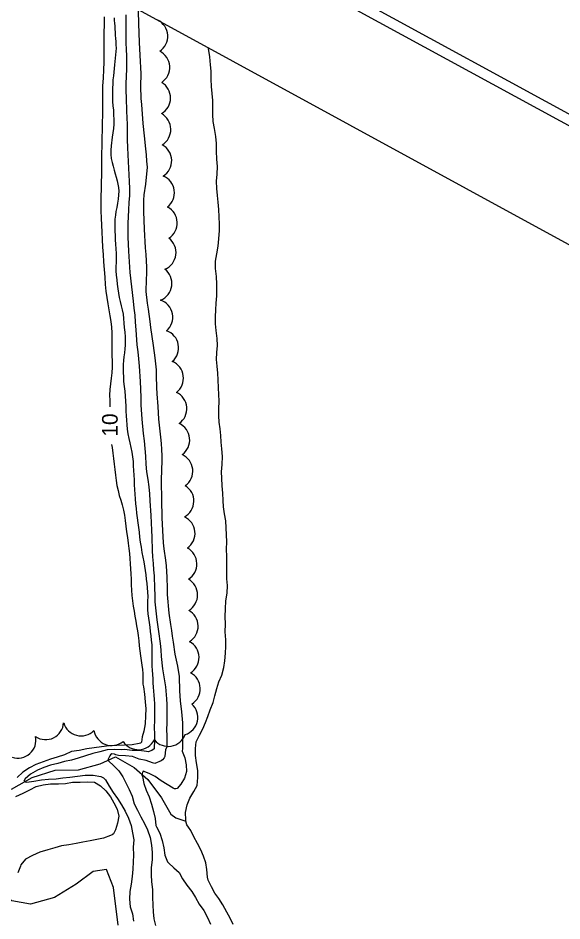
# Model space of a CAD drawing. Extents: x 219136 to 222520, y 5421589 to 5424530.
# Drawn here: x 221678.7 to 221783.2, y 5423389.8 to 5423563.2 of the extents above; entities that cross this region are included whole.
import ezdxf

# ---------------------------------------------------------------- set-up
doc = ezdxf.new("R2010")
doc.units = 0
for name, color, linetype in [('Level 1', 7, 'Continuous'), ('Level 19', 7, 'Continuous'), ('Level 2', 7, 'Continuous'), ('Level 4', 7, 'Continuous'), ('Level 44', 7, 'Continuous'), ('Level 60', 7, 'Continuous')]:
    doc.layers.add(name, color=color, linetype=linetype)

msp = doc.modelspace()

# ---------------------------------------------------------------- linework, layer by layer
at = {"layer": 'Level 1'}
for points in [[(221695.29, 5423563.43), (221695.23, 5423561.9), (221695.2, 5423560.47), (221695.22, 5423559.06), (221695.21, 5423557.69), (221695.18, 5423556.22), (221695.17, 5423554.75), (221695.12, 5423553.26), (221695.04, 5423551.74), (221694.93, 5423550.17), (221694.91, 5423548.69), (221694.91, 5423547.32), (221694.96, 5423546), (221694.95, 5423544.6), (221694.9, 5423543.19), (221694.87, 5423541.74), (221694.81, 5423540.21), (221694.78, 5423538.65), (221694.75, 5423537.13), (221694.76, 5423535.76), (221694.77, 5423534.42), (221694.77, 5423533.05), (221694.71, 5423531.71), (221694.67, 5423530.34), (221694.64, 5423528.98), (221694.61, 5423527.59), (221694.63, 5423526.19), (221694.67, 5423524.79), (221694.76, 5423523.42), (221694.84, 5423522.06), (221694.9, 5423520.66), (221694.96, 5423519.24), (221695.07, 5423517.79), (221695.16, 5423516.36), (221695.28, 5423514.89), (221695.36, 5423513.45), (221695.46, 5423512.06), (221695.61, 5423510.76), (221695.76, 5423509.52), (221695.94, 5423508.34), (221696.16, 5423507.18), (221696.37, 5423506.04), (221696.53, 5423504.93), (221696.66, 5423503.85), (221696.72, 5423502.77), (221696.74, 5423501.66), (221696.71, 5423500.57), (221696.72, 5423499.48), (221696.75, 5423498.4), (221696.77, 5423497.3), (221696.81, 5423496.18), (221696.75, 5423495.07), (221696.63, 5423494.01), (221696.48, 5423492.94), (221696.37, 5423491.85), (221696.31, 5423490.75), (221696.33, 5423489.72), (221696.35, 5423488.73), (221696.35, 5423488.52)], [(221696.69, 5423481.31), (221696.77, 5423480.72), (221696.91, 5423479.66), (221697.06, 5423478.6), (221697.2, 5423477.55), (221697.31, 5423476.47), (221697.46, 5423475.42), (221697.59, 5423474.39), (221697.72, 5423473.41), (221697.92, 5423472.44), (221698.16, 5423471.53), (221698.43, 5423470.61), (221698.71, 5423469.68), (221698.97, 5423468.71), (221699.17, 5423467.7), (221699.32, 5423466.67), (221699.44, 5423465.59), (221699.57, 5423464.5), (221699.73, 5423463.4), (221699.85, 5423462.33), (221699.99, 5423461.33), (221700.1, 5423460.35), (221700.2, 5423459.38), (221700.27, 5423458.39), (221700.33, 5423457.41)], [(221700.33, 5423457.41), (221700.38, 5423456.42), (221700.42, 5423455.4), (221700.47, 5423454.35), (221700.52, 5423453.3), (221700.6, 5423452.28), (221700.72, 5423451.28), (221700.85, 5423450.27), (221701.01, 5423449.27), (221701.15, 5423448.31), (221701.35, 5423447.38), (221701.5, 5423446.46), (221701.65, 5423445.53), (221701.77, 5423444.59), (221701.91, 5423443.6), (221702.01, 5423442.64), (221702.13, 5423441.68), (221702.23, 5423440.71), (221702.37, 5423439.78), (221702.51, 5423438.92), (221702.62, 5423438.08), (221702.66, 5423437.3), (221702.68, 5423436.54), (221702.66, 5423435.8), (221702.66, 5423435.27)], [(221702.66, 5423435.27), (221702.8, 5423434.72), (221702.99, 5423433.33), (221703.16, 5423431.88), (221703.27, 5423430.52), (221703.19, 5423429.14), (221703.12, 5423427.64), (221702.86, 5423426.2), (221702.58, 5423425.16), (221702.46, 5423424.09), (221702.24, 5423423.94), (221701.99, 5423423.83), (221700.61, 5423423.62), (221699.16, 5423423.53), (221697.7, 5423423.47), (221696.22, 5423423.42), (221694.76, 5423423.24), (221693.34, 5423423.02), (221691.94, 5423422.8), (221690.45, 5423422.51), (221688.98, 5423422.3), (221687.65, 5423421.67), (221686.2, 5423421.25), (221684.97, 5423420.84), (221683.53, 5423420.34), (221682.14, 5423419.79), (221680.89, 5423419.21), (221679.61, 5423418.34), (221678.53, 5423417.34)], [(221678.32, 5423413.68), (221679.7, 5423414.29), (221680.97, 5423414.95), (221682.19, 5423415.57), (221683.54, 5423415.89), (221684.93, 5423416.09), (221686.47, 5423416.11), (221687.85, 5423416.18), (221689.16, 5423416.4), (221690.63, 5423416.43), (221692.01, 5423416.52), (221693.37, 5423416.45), (221694.57, 5423415.75), (221695.61, 5423414.79), (221696.49, 5423413.64), (221697.13, 5423412.44), (221697.74, 5423411.23), (221698.09, 5423409.9), (221697.84, 5423408.58), (221697.43, 5423407.24), (221697.02, 5423406.52), (221696.79, 5423406.34), (221696.49, 5423406.2), (221695.12, 5423405.66), (221693.85, 5423405.41), (221692.54, 5423405.14), (221691.14, 5423404.88), (221689.9, 5423404.63), (221688.47, 5423404.41), (221687.09, 5423404.19), (221685.79, 5423403.83), (221684.43, 5423403.41), (221682.91, 5423402.96), (221681.48, 5423402.35), (221680.13, 5423401.63), (221679.24, 5423400.54), (221679.17, 5423400.29), (221678.69, 5423399.02)]]:
    msp.add_lwpolyline(points, dxfattribs=at)
at = {"layer": 'Level 19'}
msp.add_lwpolyline([(221697.93, 5423388.98), (221697.06, 5423396.18), (221695.69, 5423399.65), (221693.13, 5423399.24), (221689.89, 5423396.84), (221685.7, 5423394.25), (221681.13, 5423393.01), (221677.55, 5423393.6), (221673.37, 5423397.25), (221668.77, 5423400.83), (221662.95, 5423405.21), (221655.46, 5423409.35), (221647.69, 5423413.76), (221637.61, 5423419.79), (221629.74, 5423423.94), (221621.6, 5423428.8), (221612.16, 5423434.82), (221601, 5423441.22), (221589.52, 5423448.07), (221579.16, 5423455.01), (221566.87, 5423463.74)], dxfattribs=at)
at = {"layer": 'Level 2'}
for points in [[(221699.41, 5423563.85), (221699.39, 5423562.44), (221699.4, 5423561.11), (221699.45, 5423558.49), (221699.47, 5423557.21), (221699.53, 5423555.96), (221699.56, 5423553.42), (221699.45, 5423550.63), (221699.42, 5423549.25), (221699.47, 5423547.93), (221699.55, 5423545.36), (221699.59, 5423544.06), (221699.66, 5423542.75), (221699.68, 5423541.37), (221699.7, 5423539.86), (221699.73, 5423538.38), (221699.79, 5423536.97), (221699.89, 5423535.68), (221700.02, 5423533.11), (221700.09, 5423531.82), (221700.12, 5423530.51), (221700.1, 5423529.16), (221700.02, 5423527.77), (221699.91, 5423526.37), (221699.8, 5423523.73)], [(221701.77, 5423564.56), (221701.85, 5423562.15), (221701.97, 5423558.52), (221702.03, 5423557.33), (221702.09, 5423556.12), (221702.27, 5423552.54), (221702.21, 5423550.14), (221702.33, 5423547.79), (221702.42, 5423546.62), (221702.68, 5423542.99), (221702.95, 5423540.57), (221703.2, 5423538.13), (221703.3, 5423536.96), (221703.41, 5423535.75), (221703.49, 5423534.56), (221703.22, 5423531.31), (221702.88, 5423529.29), (221702.81, 5423528.25), (221702.8, 5423526.07), (221702.97, 5423522.67), (221703.14, 5423519.05), (221703.26, 5423517.8), (221703.35, 5423516.58), (221703.4, 5423515.36), (221703.4, 5423514.15), (221703.31, 5423512.98), (221703.29, 5423510.69), (221703.54, 5423508.42)], [(221697.17, 5423563.29), (221697.19, 5423562.78), (221697.24, 5423562.23), (221697.3, 5423561.68), (221697.33, 5423561.09), (221697.36, 5423560.51), (221697.38, 5423559.93), (221697.44, 5423559.31), (221697.47, 5423558.69), (221697.52, 5423558.05), (221697.54, 5423557.42), (221697.51, 5423556.78), (221697.46, 5423556.15), (221697.38, 5423555.53), (221697.3, 5423554.87), (221697.23, 5423554.22), (221697.15, 5423553.55), (221697.1, 5423552.84), (221697.02, 5423552.11), (221696.94, 5423551.34), (221696.9, 5423550.56), (221696.86, 5423549.74), (221696.85, 5423548.89), (221696.87, 5423548.05), (221696.89, 5423547.19), (221696.95, 5423546.35), (221697.02, 5423545.5), (221697.06, 5423544.62), (221697.1, 5423543.76), (221697.09, 5423542.87), (221697.05, 5423542.01)], [(221697.05, 5423542.01), (221696.94, 5423541.17), (221696.81, 5423540.34), (221696.61, 5423538.69), (221696.54, 5423537.87), (221696.52, 5423537.04), (221696.62, 5423536.23), (221696.8, 5423535.47), (221697, 5423534.74), (221697.17, 5423534.02), (221697.38, 5423533.31), (221697.57, 5423532.63), (221697.76, 5423531.97), (221698.03, 5423530.67), (221698.07, 5423529.98), (221698.01, 5423529.24), (221697.95, 5423528.45), (221697.85, 5423527.64), (221697.7, 5423526.84), (221697.53, 5423526.08), (221697.41, 5423525.33), (221697.33, 5423524.6), (221697.3, 5423523.85), (221697.29, 5423523.09), (221697.31, 5423522.29), (221697.34, 5423521.48), (221697.37, 5423520.65), (221697.43, 5423519.79), (221697.5, 5423518.92), (221697.56, 5423518.02), (221697.56, 5423517.13), (221697.55, 5423516.28), (221697.52, 5423515.47), (221697.52, 5423514.64), (221697.58, 5423513.8), (221697.66, 5423512.95), (221697.76, 5423512.09), (221697.89, 5423511.23), (221698.02, 5423510.38), (221698.17, 5423509.55), (221698.34, 5423508.75), (221698.55, 5423507.94), (221698.73, 5423507.15), (221698.89, 5423506.32), (221698.99, 5423505.5), (221699.06, 5423504.64), (221699.13, 5423503.76), (221699.21, 5423502.88), (221699.28, 5423502), (221699.32, 5423501.17), (221699.28, 5423500.4), (221699.21, 5423499.66), (221699.14, 5423498.91), (221699.06, 5423498.15), (221698.99, 5423497.41), (221698.93, 5423496.68), (221698.9, 5423495.93), (221698.92, 5423495.14), (221698.95, 5423494.27), (221699, 5423493.37), (221699.09, 5423492.44), (221699.21, 5423491.52), (221699.31, 5423490.58), (221699.38, 5423489.62), (221699.4, 5423488.67), (221699.42, 5423487.72), (221699.47, 5423486.83), (221699.56, 5423485.96), (221699.62, 5423485.1), (221699.7, 5423484.23), (221699.82, 5423483.36), (221699.99, 5423482.48), (221700.2, 5423481.59), (221700.41, 5423480.7), (221700.6, 5423479.82), (221700.72, 5423478.94), (221700.8, 5423478.05), (221700.83, 5423477.18), (221700.9, 5423476.29), (221700.96, 5423475.4), (221701, 5423474.48), (221701.03, 5423473.56), (221701.09, 5423472.66), (221701.16, 5423471.74), (221701.24, 5423470.83), (221701.3, 5423469.91), (221701.38, 5423468.99), (221701.47, 5423468.08), (221701.58, 5423467.19), (221701.73, 5423466.28), (221701.86, 5423465.38), (221701.98, 5423464.47), (221702.07, 5423463.52), (221702.2, 5423462.56), (221702.34, 5423461.56), (221702.5, 5423460.58), (221702.69, 5423459.67), (221702.87, 5423458.77), (221703.02, 5423457.91), (221703.14, 5423457.11), (221703.24, 5423456.28)], [(221699.8, 5423523.73), (221699.82, 5423521.12), (221699.88, 5423519.79), (221699.95, 5423518.45), (221700.18, 5423514.33), (221700.48, 5423511.58), (221700.84, 5423508.82), (221700.98, 5423507.46), (221701.12, 5423506.15), (221701.22, 5423504.8), (221701.31, 5423503.35), (221701.52, 5423500.45), (221701.71, 5423499.12), (221701.85, 5423497.76), (221702, 5423496.36), (221702.2, 5423493.43), (221702.27, 5423490.41), (221702.29, 5423488.89), (221702.5, 5423486.15), (221702.78, 5423483.41), (221702.92, 5423482), (221703.08, 5423480.55), (221703.17, 5423479.03), (221703.28, 5423477.52), (221703.41, 5423476.02), (221703.62, 5423474.55), (221703.82, 5423473.17), (221703.96, 5423471.82), (221704.05, 5423470.45), (221704.23, 5423467.66), (221704.38, 5423464.85), (221704.4, 5423463.47), (221704.49, 5423460.92), (221704.57, 5423459.69), (221704.67, 5423458.45), (221704.76, 5423457.25), (221704.86, 5423456.09), (221704.94, 5423453.61), (221704.98, 5423452.39), (221705, 5423451.1), (221705.1, 5423449.89), (221705.24, 5423448.74), (221705.36, 5423447.64), (221705.69, 5423445.39), (221706, 5423443.05), (221706.12, 5423441.83), (221706.21, 5423440.6), (221706.46, 5423438.19), (221706.85, 5423435.87), (221707.03, 5423434.76), (221707.26, 5423432.46), (221707.3, 5423431.33), (221707.31, 5423430.18), (221707.29, 5423428.99), (221707.27, 5423427.75), (221707.25, 5423426.53), (221707.27, 5423425.34), (221707.27, 5423423.15)], [(221703.54, 5423508.42), (221703.71, 5423507.27), (221704.02, 5423504.96), (221704.17, 5423503.79), (221704.64, 5423500.3), (221704.97, 5423497.98), (221705.22, 5423495.65), (221705.26, 5423494.5), (221705.34, 5423492.22), (221705.4, 5423491.03), (221705.55, 5423488.59), (221705.61, 5423487.36), (221705.69, 5423486.16), (221706.08, 5423482.68), (221706.19, 5423481.51), (221706.28, 5423480.31), (221706.31, 5423479.11), (221706.32, 5423477.91), (221706.28, 5423476.68), (221706.2, 5423474.21), (221706.21, 5423473.03), (221706.26, 5423471.87), (221706.3, 5423470.71), (221706.36, 5423467.18), (221706.42, 5423465.98), (221706.45, 5423464.77), (221706.59, 5423462.42), (221706.72, 5423461.28), (221707.03, 5423459.09), (221707.16, 5423458.01), (221707.3, 5423455.84), (221707.33, 5423453.63), (221707.34, 5423452.45), (221707.68, 5423448.9), (221708.01, 5423446.7), (221708.17, 5423445.59), (221708.32, 5423444.46), (221708.51, 5423443.32), (221708.86, 5423441.03), (221709.09, 5423439.86), (221709.34, 5423438.74), (221709.67, 5423436.71), (221709.73, 5423433.96), (221709.78, 5423433.02), (221709.85, 5423432.03), (221710.1, 5423429.93), (221710.28, 5423427.83), (221710.3, 5423426.79), (221710.33, 5423424.75), (221710.28, 5423422.9), (221710.24, 5423422.36)], [(221703.24, 5423456.28), (221703.34, 5423455.45), (221703.44, 5423454.61), (221703.53, 5423453.77), (221703.61, 5423452.92), (221703.63, 5423452.07), (221703.61, 5423451.23), (221703.59, 5423450.4), (221703.59, 5423449.57), (221703.65, 5423448.75), (221703.77, 5423447.92), (221703.9, 5423447.08), (221704.02, 5423446.23), (221704.12, 5423445.4), (221704.22, 5423444.56), (221704.31, 5423443.68), (221704.39, 5423442.82), (221704.44, 5423441.96), (221704.43, 5423441.13), (221704.42, 5423440.33), (221704.39, 5423439.53), (221704.41, 5423438.72), (221704.46, 5423437.93), (221704.52, 5423437.13), (221704.59, 5423436.31), (221704.6, 5423435.5), (221704.64, 5423434.69), (221704.71, 5423433.89), (221704.8, 5423433.12), (221704.86, 5423432.32), (221704.92, 5423431.54), (221704.94, 5423430.79), (221704.94, 5423430.03), (221704.94, 5423429.32), (221704.94, 5423428.63), (221704.92, 5423427.96), (221704.89, 5423427.3), (221704.88, 5423426.63), (221704.9, 5423425.98), (221704.92, 5423425.34), (221704.91, 5423424.7), (221704.9, 5423424.04), (221704.87, 5423423.33), (221704.86, 5423422.82)], [(221707.27, 5423423.15), (221707.02, 5423422.69), (221706.88, 5423421.35), (221706.76, 5423421.11), (221706.43, 5423420.69), (221706.22, 5423420.54), (221704.98, 5423420.04), (221704.53, 5423420.11), (221703.31, 5423420.56), (221701.98, 5423420.84), (221700.71, 5423421.33), (221699.34, 5423421.46), (221697.98, 5423421.57), (221697.48, 5423421.66), (221697.23, 5423421.79), (221696.73, 5423421.85), (221696.5, 5423421.7), (221696.32, 5423421.47), (221695.99, 5423420.73), (221696.11, 5423420.5), (221697.12, 5423419.54), (221698.09, 5423418.6), (221698.85, 5423417.42), (221699.49, 5423416.16), (221700.07, 5423415.02), (221700.61, 5423413.76), (221701.02, 5423412.29), (221701.64, 5423411.04), (221702.31, 5423409.78), (221702.99, 5423408.47), (221703.6, 5423407.24), (221704.12, 5423405.78), (221704.38, 5423404.35), (221704.47, 5423402.9), (221704.47, 5423401.5), (221704.3, 5423400.02), (221704.27, 5423398.61), (221704.35, 5423397.29), (221704.55, 5423395.82), (221704.53, 5423394.35), (221704.61, 5423392.8), (221704.7, 5423391.52), (221704.81, 5423390.15), (221705.12, 5423388.86)], [(221704.86, 5423422.82), (221704.42, 5423422.53), (221703.68, 5423422.26), (221703.38, 5423422.29), (221701.95, 5423422.49), (221700.61, 5423422.49), (221699.18, 5423422.71), (221698.61, 5423422.67), (221697.24, 5423422.68), (221695.84, 5423422.64), (221694.43, 5423422.23), (221693.08, 5423421.93), (221691.65, 5423421.49), (221690.27, 5423421.05), (221688.97, 5423420.67), (221687.67, 5423420.4), (221686.34, 5423420.02), (221684.98, 5423419.69), (221683.65, 5423419.27), (221682.43, 5423418.72), (221681.09, 5423417.98), (221680.06, 5423417.08), (221679.85, 5423416.6), (221680.1, 5423416.47), (221680.38, 5423416.43), (221681.77, 5423416.63), (221683.22, 5423416.87), (221684.58, 5423416.99), (221686.06, 5423417.04), (221687.35, 5423417.23), (221688.67, 5423417.39), (221690.13, 5423417.57), (221691.64, 5423417.79), (221693.17, 5423417.77), (221694.62, 5423417.5), (221695.13, 5423417.24), (221695.53, 5423416.85), (221696.22, 5423415.63), (221697, 5423414.43), (221697.85, 5423413.32), (221698.61, 5423412.1), (221699.27, 5423410.86), (221699.93, 5423409.53), (221700.44, 5423408.12), (221700.69, 5423406.68), (221700.93, 5423405.33), (221700.86, 5423403.96), (221700.88, 5423402.42), (221700.85, 5423401.15), (221700.79, 5423399.72), (221700.65, 5423398.33), (221700.45, 5423396.83), (221700.18, 5423395.44), (221700.1, 5423393.97), (221700.28, 5423392.48), (221700.67, 5423391.1), (221700.91, 5423389.7)], [(221710.24, 5423422.36), (221710.74, 5423421.11), (221711.02, 5423419.77), (221711.07, 5423418.46), (221710.66, 5423417.2), (221710, 5423416.02), (221709.28, 5423415.22), (221709.03, 5423415.14), (221708.75, 5423415.17), (221708.5, 5423415.26), (221707.37, 5423415.98), (221706.21, 5423416.67), (221705.07, 5423417.51), (221703.91, 5423418.1), (221702.74, 5423418.55), (221702.61, 5423418.3), (221702.53, 5423418.05), (221702.52, 5423417.78), (221702.62, 5423417.5), (221702.89, 5423416.17), (221703.31, 5423414.86), (221703.88, 5423413.59), (221704.33, 5423412.19), (221704.76, 5423410.82), (221705.05, 5423409.43), (221705.19, 5423408.09), (221705.32, 5423407.83), (221705.92, 5423406.62), (221706.41, 5423405.25), (221706.71, 5423403.8), (221706.93, 5423402.43), (221707.44, 5423401.13), (221707.64, 5423400.92), (221708.62, 5423399.99), (221709.64, 5423399.04), (221710.33, 5423397.86), (221711.13, 5423396.63), (221712.11, 5423395.44), (221712.83, 5423394.25), (221713.53, 5423392.98), (221714.39, 5423391.79), (221715.12, 5423390.42), (221715.71, 5423389.16)]]:
    msp.add_lwpolyline(points, dxfattribs=at)
at = {"layer": 'Level 4'}
for points in [[(221717.28, 5423526.44), (221717.18, 5423527.83), (221717.04, 5423529.14), (221716.9, 5423530.48), (221716.83, 5423531.91), (221716.97, 5423533.26), (221717, 5423534.69), (221716.89, 5423536.12), (221716.85, 5423537.65), (221716.85, 5423539.1), (221716.73, 5423540.47), (221716.44, 5423541.98), (221716.22, 5423543.34), (221716.15, 5423544.68), (221716.13, 5423546.05), (221716.1, 5423547.37), (221716.01, 5423548.71), (221715.85, 5423550.09), (221715.78, 5423551.51), (221715.79, 5423552.99), (221715.71, 5423554.27), (221715.54, 5423555.79), (221715.31, 5423557.38), (221715.29, 5423557.52)], [(221717.89, 5423477.43), (221717.98, 5423478.97), (221717.86, 5423480.45), (221717.75, 5423481.74), (221717.66, 5423483.02), (221717.54, 5423484.28), (221717.35, 5423485.56), (221717.26, 5423486.8), (221717.28, 5423488.17), (221717.34, 5423489.6), (221717.3, 5423490.9), (221717.21, 5423492.2), (221717.13, 5423493.7), (221717.11, 5423495.01), (221716.95, 5423496.33), (221716.82, 5423497.64), (221716.89, 5423498.97), (221717, 5423500.33), (221716.98, 5423501.65), (221716.79, 5423503.17), (221716.64, 5423504.5), (221716.65, 5423505.82), (221716.73, 5423507.16), (221716.79, 5423508.46), (221716.91, 5423509.86), (221716.9, 5423510.66), (221716.89, 5423512.1), (221716.82, 5423513.56), (221716.64, 5423515.1), (221716.67, 5423516.51), (221716.91, 5423517.95), (221717.16, 5423519.39), (221717.27, 5423520.8), (221717.44, 5423522.38), (221717.41, 5423523.63), (221717.35, 5423525.06), (221717.28, 5423526.44)], [(221710.94, 5423408.94), (221710.93, 5423408.97), (221710.94, 5423409.22), (221710.89, 5423410.63), (221711.17, 5423412.07), (221711.71, 5423413.37), (221712.5, 5423414.64), (221713.09, 5423415.8), (221713.28, 5423417.35), (221713.23, 5423418.68), (221713, 5423420.15), (221712.8, 5423421.53), (221712.81, 5423422.92), (221712.96, 5423424.16), (221713.59, 5423425.45), (221714.19, 5423426.68), (221714.73, 5423427.86), (221715.17, 5423429.07), (221715.62, 5423430.35), (221716.19, 5423431.71), (221716.52, 5423433.02), (221716.9, 5423434.39), (221717.27, 5423435.71), (221717.84, 5423436.96), (221718.27, 5423438.46), (221718.44, 5423439.73), (221718.56, 5423441.24), (221718.64, 5423442.49), (221718.63, 5423443.78), (221718.51, 5423445.29), (221718.53, 5423446.78), (221718.52, 5423448.26), (221718.57, 5423449.74), (221718.6, 5423451.27), (221718.86, 5423452.71), (221718.96, 5423454.2), (221718.84, 5423455.46), (221718.82, 5423457), (221718.85, 5423458.35), (221718.81, 5423459.78), (221718.78, 5423461.17), (221718.79, 5423462.59), (221718.76, 5423463.93), (221718.68, 5423465.31), (221718.6, 5423466.63), (221718.4, 5423467.98), (221718.18, 5423469.31), (221718.13, 5423470.57), (221718.06, 5423471.93), (221717.92, 5423473.37), (221717.84, 5423474.8), (221717.82, 5423476.06), (221717.89, 5423477.43)], [(221677.48, 5423415.06), (221681.41, 5423417.33), (221685.87, 5423418.73), (221690.36, 5423418.77), (221694.51, 5423419.97), (221697.45, 5423421.27), (221701.04, 5423419.27), (221703.64, 5423416.95), (221706.26, 5423413.43), (221708.04, 5423410.27)], [(221708.04, 5423410.27), (221709.01, 5423409.55), (221710.94, 5423408.94)], [(221716.5, 5423395.08), (221715.87, 5423396.31), (221715.21, 5423397.62), (221715.1, 5423398.19), (221714.96, 5423399.63), (221714.76, 5423400.91), (221714.34, 5423402.22), (221713.81, 5423403.43), (221713.17, 5423404.66), (221712.51, 5423405.9), (221711.91, 5423407.15), (221711.45, 5423407.8), (221711.14, 5423408.21), (221710.94, 5423408.94)], [(221720.06, 5423389.09), (221719.45, 5423390.28), (221718.8, 5423391.47), (221718.06, 5423392.86), (221717.27, 5423394.05), (221716.5, 5423395.08)]]:
    msp.add_lwpolyline(points, dxfattribs=at)
at = {"layer": 'Level 44'}
for centre, start, end in [((221704.01, 5423559.74), 303.6168, 63.6168), ((221704.39, 5423553.75), 303.5675, 63.5675), ((221704.55, 5423547.88), 299.5621, 59.5621), ((221704.6, 5423541.82), 301.3734, 61.3734), ((221704.77, 5423535.81), 301.9864, 61.9864), ((221705.3, 5423529.66), 307.8496, 67.8496), ((221705.83, 5423523.85), 302.6088, 62.6088), ((221705.6, 5423518.18), 292.7003, 52.7003), ((221704.8, 5423512.26), 291.8758, 51.8758), ((221704.97, 5423505.76), 311.2147, 71.2147), ((221706.1, 5423499.89), 310.4938, 70.4938), ((221707.02, 5423494.06), 307.4478, 67.4478), ((221707.67, 5423488.16), 305.1807, 65.1807), ((221708.23, 5423482.18), 305.4969, 65.497), ((221708.82, 5423476.2), 305.6951, 65.6951), ((221709.03, 5423470.43), 298.5397, 58.5397), ((221709.25, 5423464.24), 305.4171, 65.4171), ((221709.61, 5423458.36), 301.7632, 61.7632), ((221709.74, 5423452.4), 300.6225, 60.6225), ((221709.85, 5423446.37), 301.5632, 61.5632), ((221710.02, 5423440.37), 301.6802, 61.6802), ((221710.25, 5423434.35), 302.6822, 62.6822), ((221709.78, 5423428.88), 287.3293, 47.3293), ((221684.02, 5423428.06), 236.2616, 356.2616), ((221690.81, 5423428.78), 195.7677, 315.7677), ((221678.7, 5423424.5), 251.3325, 11.3325), ((221696.71, 5423426.92), 189.3007, 309.3007), ((221707.55, 5423426.76), 220.0258, 340.0258), ((221701.82, 5423426.12), 212.7985, 332.7985)]:
    msp.add_arc(centre, 3.46, start, end, dxfattribs=at)
at = {"layer": 'Level 60'}
for points in [[(219135.93, 5422982.66), (219981.09, 5424529.89), (222519.95, 5423143.06), (221674.79, 5421595.83), (219135.93, 5422982.66)], [(219138.65, 5422983.46), (219981.9, 5424527.19), (222517.24, 5423142.28), (221673.99, 5421598.55), (219138.65, 5422983.46)]]:
    msp.add_lwpolyline(points, dxfattribs=at)
msp.add_lwpolyline([(219164.83, 5422989.67), (219989.85, 5424500.03), (222033.74, 5423383.57), (221208.72, 5421873.21)], close=True, dxfattribs=at)

# ---------------------------------------------------------------- texts
at = {"layer": 'Level 1'}
msp.add_text('10', height=3, rotation=90.1746, dxfattribs=at).set_placement((221697.86, 5423482.81))

doc.saveas('drawing.dxf')
